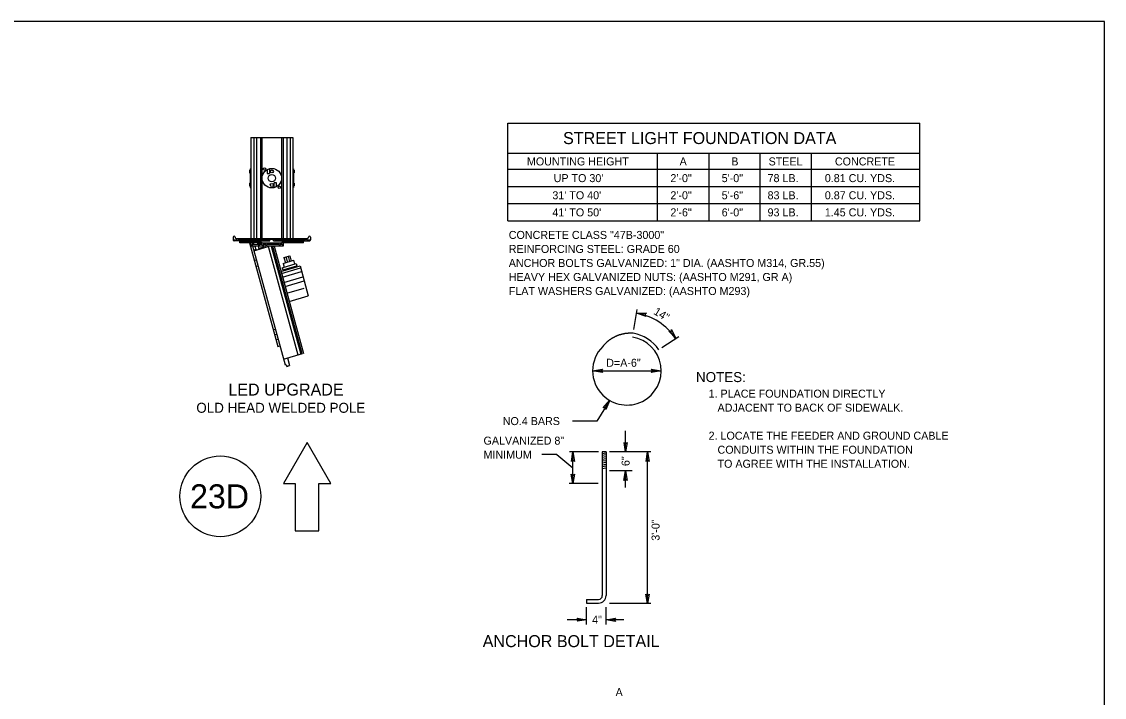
# Model space of a CAD drawing. Extents: x 99968 to 128667, y 90163 to 102182.
# Drawn here: x 121992 to 123613, y 91351 to 92363 of the extents above; entities that cross this region are included whole.
import ezdxf

# ---------------------------------------------------------------- set-up
doc = ezdxf.new("R2010")
doc.units = 0
for name, color, linetype in [('Border Organizer Shape', 7, 'Continuous'), ('Border Prelim Stamp', 7, 'Continuous'), ('RD Standard Plans Active', 7, 'Continuous')]:
    doc.layers.add(name, color=color, linetype=linetype)

msp = doc.modelspace()

# ---------------------------------------------------------------- linework, layer by layer
at = {"layer": 'Border Organizer Shape'}
msp.add_lwpolyline([(120413.5, 90163.3), (123613.2, 90163.3), (123613.2, 92362.9), (120413.5, 92362.9)], close=True, dxfattribs=at)
at = {"layer": 'Border Prelim Stamp'}
msp.add_lwpolyline([(122419.6, 91732.7), (122384.1, 91671.2), (122401.8, 91671.2), (122401.8, 91600.3), (122437.3, 91600.3), (122437.3, 91671.2), (122455.1, 91671.2)], close=True, dxfattribs=at)
msp.add_ellipse((122289.6, 91651.9), major_axis=(-60.5, 0), ratio=0.999984, dxfattribs=at)
at = {"layer": 'RD Standard Plans Active'}
for p, q in [((122720.2, 92211), (123337, 92211)), ((122720.2, 92064.7), (122720.2, 92211)), ((123337, 92064.7), (123337, 92211)), ((122335.5, 92189.2), (122335.5, 92037.9)), ((122335.5, 92189.2), (122398, 92189.2)), ((122339.7, 92189.2), (122339.7, 92037.9)), ((122344, 92189.2), (122344, 92037.9)), ((122349.6, 92189.2), (122349.6, 92037.9)), ((122351.9, 92189.2), (122351.9, 92037.9)), ((122381.2, 92189.2), (122381.2, 92037.9)), ((122383.8, 92189.2), (122383.8, 92037.9)), ((122389.2, 92189.2), (122389.2, 92037.9)), ((122394, 92189.2), (122394, 92037.9)), ((122398, 92189.2), (122398, 92037.9)), ((122720.2, 92166), (123337, 92166)), ((122944.3, 92064.7), (122944.3, 92166)), ((123021.4, 92064.7), (123021.4, 92166)), ((123098, 92064.7), (123098, 92166)), ((123174.7, 92064.7), (123174.7, 92166)), ((122333.1, 92140.2), (122334.1, 92140.2)), ((122333.1, 92140.2), (122333.1, 92136.2)), ((122334.1, 92142.6), (122335.5, 92142.6)), ((122334.1, 92142.6), (122334.1, 92114.2)), ((122359.7, 92141.2), (122359.7, 92135.6)), ((122363.3, 92142.6), (122363.3, 92135.6)), ((122399.3, 92142.6), (122398, 92142.6)), ((122399.3, 92142.6), (122399.3, 92114.2)), ((122400.3, 92140.2), (122399.3, 92140.2)), ((122400.3, 92140.2), (122400.3, 92136.2)), ((122720.2, 92141.7), (123337, 92141.7)), ((122333.1, 92136.2), (122334.1, 92136.2)), ((122359.7, 92135.6), (122363.3, 92135.6)), ((122400.3, 92136.2), (122399.3, 92136.2)), ((122333.1, 92120.9), (122334.1, 92120.9)), ((122333.1, 92120.9), (122333.1, 92116.9)), ((122333.1, 92116.9), (122334.1, 92116.9)), ((122334.1, 92114.2), (122335.5, 92114.2)), ((122370.1, 92114.2), (122370.1, 92121.3)), ((122373.7, 92121.3), (122370.1, 92121.3)), ((122373.7, 92115.6), (122373.7, 92121.3)), ((122399.3, 92114.2), (122398, 92114.2)), ((122400.3, 92120.9), (122399.3, 92120.9)), ((122400.3, 92116.9), (122399.3, 92116.9)), ((122400.3, 92120.9), (122400.3, 92116.9)), ((122720.2, 92116), (123337, 92116)), ((122720.2, 92090.3), (123337, 92090.3)), ((122720.2, 92064.7), (123337, 92064.7)), ((122308.7, 92040.2), (122308.7, 92036.2)), ((122308.7, 92036.2), (122314.5, 92036.2)), ((122319, 92034.4), (122310.3, 92034.4)), ((122314.5, 92037.9), (122418.9, 92037.9)), ((122314.5, 92037.9), (122314.5, 92036.2)), ((122316.7, 92037.9), (122316.7, 92036.2)), ((122316.7, 92036.2), (122362.7, 92036.2)), ((122319, 92031.6), (122319, 92034.4)), ((122333.1, 92031.6), (122319, 92031.6)), ((122320.2, 92034.4), (122363.8, 92034.4)), ((122320.2, 92034.4), (122320.2, 92032.7)), ((122320.2, 92032.7), (122351.3, 92032.7)), ((122333.1, 92031.6), (122375.5, 91876.5)), ((122336, 92031), (122335.4, 92031)), ((122335.4, 92029.3), (122335.4, 92031)), ((122335.4, 92028.7), (122335.4, 92029.3)), ((122335.4, 92028.7), (122336, 92028.7)), ((122336, 92028.7), (122336, 92031)), ((122338, 92027), (122386.7, 91848.9)), ((122338, 92027), (122346.8, 92027)), ((122338.3, 92029.9), (122338.3, 92032.1)), ((122340, 92032.1), (122338.3, 92032.1)), ((122338.3, 92029.9), (122340, 92029.9)), ((122346.8, 92029.3), (122339.7, 92029.3)), ((122340, 92029.9), (122340, 92032.1)), ((122345.1, 92031.6), (122345.1, 92030.5)), ((122350.8, 92031.6), (122345.1, 92031.6)), ((122350.8, 92031.6), (122345.1, 92031.6)), ((122345.1, 92030.5), (122350.8, 92030.5)), ((122346.8, 92029.3), (122346.8, 92027)), ((122347.9, 92029.3), (122347.9, 92027)), ((122352.5, 92029.3), (122347.9, 92029.3)), ((122347.9, 92027), (122352.5, 92027)), ((122350.8, 92031.6), (122350.8, 92030.5)), ((122351.3, 92032.7), (122351.3, 92031.6)), ((122351.9, 92031.6), (122351.3, 92031.6)), ((122351.9, 92031.6), (122351.3, 92031.6)), ((122351.9, 92031), (122351.9, 92031.6)), ((122381.5, 92031), (122351.9, 92031)), ((122352.5, 92029.3), (122352.5, 92027)), ((122353.6, 92029.3), (122353.6, 92027)), ((122357.6, 92029.3), (122353.6, 92029.3)), ((122353.6, 92027), (122357.6, 92027)), ((122357.6, 92029.3), (122357.6, 92027)), ((122358.7, 92029.3), (122358.7, 92027)), ((122377.5, 92029.3), (122358.7, 92029.3)), ((122358.7, 92027), (122377.5, 92027)), ((122362.7, 92036.2), (122362.7, 92037.9)), ((122363.8, 92034.4), (122363.8, 92037.2)), ((122363.8, 92037.2), (122369, 92037.2)), ((122369, 92034.4), (122369, 92037.2)), ((122369, 92034.4), (122413.4, 92034.4)), ((122370.7, 92036.2), (122370.7, 92037.9)), ((122370.7, 92036.2), (122417.4, 92036.2)), ((122377.5, 92029.3), (122377.5, 92027)), ((122382.6, 92029.3), (122378.6, 92029.3)), ((122378.6, 92029.3), (122378.6, 92027)), ((122378.6, 92027), (122382.6, 92027)), ((122381.5, 92032.7), (122381.5, 92031)), ((122381.5, 92032.7), (122413.4, 92032.7)), ((122382.6, 92029.3), (122382.6, 92027)), ((122414.4, 92031.6), (122383.7, 92031.6)), ((122383.7, 92031.6), (122383.7, 92026.5)), ((122413.4, 92034.4), (122413.4, 92032.7)), ((122414.4, 92031.6), (122414.4, 92034.4)), ((122414.4, 92034.4), (122423, 92034.4)), ((122417.4, 92037.9), (122417.4, 92036.2)), ((122418.9, 92037.9), (122418.9, 92036.2)), ((122418.9, 92036.2), (122424.7, 92036.2)), ((122424.7, 92040.2), (122424.7, 92036.2)), ((122342, 92026.5), (122338.2, 92026.5)), ((122339.7, 92020.9), (122342.6, 92021.8)), ((122340, 92019.6), (122361.2, 92026.1)), ((122341.4, 92026.5), (122342.6, 92021.8)), ((122355.4, 92026.5), (122345.7, 92026.5)), ((122346.8, 92026.5), (122346.8, 92023)), ((122346.8, 92023), (122354.8, 92025.5)), ((122354.8, 92025.5), (122354.8, 92026.5)), ((122383.7, 92026.5), (122359.9, 92026.5)), ((122361.1, 92026.5), (122405.6, 91863.6)), ((122365.8, 92026.5), (122410, 91864.9)), ((122367.8, 92026.5), (122411.7, 91865.9)), ((122370, 92026.5), (122414, 91865.9)), ((122384.9, 92009.7), (122393.6, 92012.3)), ((122387.9, 92010.6), (122390.1, 92002.7)), ((122391, 92011.5), (122393.2, 92003.6)), ((122393.6, 92012.3), (122395.8, 92004.3)), ((122340.3, 92005.2), (122343.7, 92006.2)), ((122342.7, 91996.3), (122346.1, 91997.3)), ((122380.4, 91988.5), (122409, 91996.9)), ((122381.2, 91985.8), (122409.9, 91994.3)), ((122382.4, 91994.2), (122403.4, 92000.4)), ((122382.4, 91994.2), (122383.2, 91991.1)), ((122383.2, 91991.1), (122404.3, 91997.3)), ((122383.5, 92000.7), (122399.4, 92005.4)), ((122383.5, 92000.7), (122385.1, 91995)), ((122384.9, 92009.7), (122387.1, 92001.8)), ((122399.4, 92005.4), (122400.9, 91999.7)), ((122401.8, 91996.5), (122402.2, 91994.9)), ((122403.4, 92000.4), (122404.3, 91997.3)), ((122409, 91996.9), (122421.3, 91952)), ((122382.7, 91980.1), (122411.3, 91988.6)), ((122384.8, 91972.4), (122413.4, 91980.8)), ((122386, 91991.9), (122386.4, 91990.2)), ((122386.5, 91966.2), (122415.1, 91974.6)), ((122389.3, 91956.1), (122415.2, 91963.8)), ((122392.7, 91943.5), (122421.3, 91952)), ((122908.7, 91901.9), (122913.7, 91931.8)), ((122368.8, 91901.1), (122372.2, 91902.1)), ((122370.8, 91893.7), (122374.2, 91894.7)), ((122372.9, 91886.2), (122376.3, 91887.2)), ((122950.9, 91874.6), (122976.2, 91891.3)), ((122375.5, 91876.5), (122378.9, 91877.5)), ((122384.4, 91857.4), (122412.8, 91865.7)), ((122386.7, 91848.9), (122388.2, 91849.3)), ((122388.2, 91849.3), (122389, 91846.5)), ((122390.3, 91859.1), (122393.4, 91847.8)), ((122389, 91846.5), (122393.4, 91847.8)), ((122847.1, 91839.9), (122949.7, 91839.9)), ((122896.4, 91718.3), (122896.5, 91750.2)), ((122793.5, 91714.3), (122771, 91714.3)), ((122793.5, 91714.3), (122817.5, 91694.6)), ((122856, 91718.3), (122812.2, 91718.4)), ((122817.5, 91671.1), (122817.6, 91718.4)), ((122861.5, 91718.3), (122861.5, 91699.4)), ((122867.2, 91718.3), (122861.5, 91718.3)), ((122867.2, 91716.6), (122861.5, 91715.6)), ((122867.2, 91713.8), (122861.5, 91712.9)), ((122867.2, 91711), (122861.5, 91710.1)), ((122867.1, 91708.2), (122861.5, 91707.3)), ((122867.1, 91705.3), (122861.5, 91704.4)), ((122867.1, 91702.6), (122861.5, 91701.6)), ((122867.2, 91718.3), (122867.2, 91699.4)), ((122934.3, 91718.3), (122872.4, 91718.3)), ((122929.2, 91491.2), (122929.4, 91718.3)), ((122867.1, 91699.7), (122861.5, 91698.8)), ((122861.5, 91699.4), (122861.5, 91503.3)), ((122867.1, 91696.9), (122861.5, 91696)), ((122867.1, 91694), (122861.5, 91693.1)), ((122867.2, 91699.4), (122867.2, 91503.3)), ((122906.5, 91689.9), (122872.4, 91690)), ((122896.4, 91664.9), (122896.4, 91689.9)), ((122855.4, 91671), (122812.1, 91671.1)), ((122837.9, 91497.6), (122855.9, 91497.6)), ((122837.9, 91497.6), (122837.9, 91492)), ((122837.9, 91492), (122855.9, 91492)), ((122837.9, 91460.1), (122837.9, 91485.8)), ((122867.2, 91460.1), (122867.2, 91485.8)), ((122934.2, 91491.2), (122872.2, 91491.3)), ((122837.9, 91467.1), (122808.9, 91467.1)), ((122893.9, 91467), (122867.2, 91467))]:
    msp.add_line(p, q, dxfattribs=at)
for points in [[(122927, 91921.3), (122912.8, 91926.2), (122927.8, 91926.2), (122925.1, 91924.1)], [(122965.3, 91901.8), (122971.4, 91888.1), (122961.1, 91899.1), (122964.5, 91898.5)], [(122862, 91837.4), (122847.1, 91839.9), (122862, 91842.4), (122859.6, 91839.9)], [(122862, 91837.4), (122847.1, 91839.9), (122862, 91842.4), (122859.6, 91839.9)], [(122934.9, 91842.4), (122949.7, 91839.9), (122934.9, 91837.4), (122937.2, 91839.9)], [(122934.9, 91842.4), (122949.7, 91839.9), (122934.9, 91837.4), (122937.2, 91839.9)], [(122862.7, 91784.4), (122872.6, 91795.7), (122867, 91781.7), (122866.1, 91785)], [(122862.7, 91784.4), (122872.6, 91795.7), (122867, 91781.7), (122866.1, 91785)], [(122898.8, 91732.4), (122896.4, 91718.3), (122894.1, 91732.4), (122896.4, 91730.2)], [(122815.2, 91704.3), (122817.6, 91718.4), (122819.9, 91704.3), (122817.6, 91706.5)], [(122927, 91704.2), (122929.4, 91718.3), (122931.8, 91704.2), (122929.4, 91706.4)], [(122894, 91675.8), (122896.4, 91689.9), (122898.8, 91675.8), (122896.4, 91678)], [(122819.9, 91685.2), (122817.5, 91671.1), (122815.1, 91685.2), (122817.5, 91683)], [(122931.6, 91505.3), (122929.2, 91491.2), (122926.9, 91505.3), (122929.2, 91503.1)], [(122823.8, 91469.5), (122837.9, 91467.1), (122823.8, 91464.7), (122826, 91467.1)], [(122881.3, 91464.6), (122867.2, 91467), (122881.3, 91469.4), (122879.1, 91467)]]:
    msp.add_lwpolyline(points, close=True, dxfattribs=at)
msp.add_lwpolyline([(122872.6, 91795.7), (122853.5, 91764.6), (122817.1, 91764.6)], dxfattribs=at)
for centre, radius in [((122366.7, 92128.4), 14.6), ((122355.7, 92142.1), 1.9), ((122366.7, 92138.5), 2.32), ((122366.7, 92128.4), 5.6), ((122366.7, 92118.3), 2.32), ((122377.9, 92114.6), 1.9)]:
    msp.add_circle(centre, radius, dxfattribs=at)
for centre, radius, start, end in [((122310.2, 92040), 1.5, 3.6779, 171.8995), ((122310.4, 92036.1), 1.68, 177.9088, 268.1191), ((122314.1, 92040.3), 2.45, 184.1221, 279.1982), ((122340.1, 92024.3), 5.01, 94.1605, 178.5017), ((122419.3, 92040.3), 2.45, 260.634, 355.8779), ((122423.2, 92040), 1.5, 8.1005, 176.3221), ((122423, 92036.1), 1.73, 270.4986, 0.7089), ((122898.4, 91839.9), 87.4, 33.4099, 80.5536), ((122898.4, 91839.9), 51.3, 224.9925, 80.5568), ((122898.4, 91839.9), 57, 33.4279, 80.5568), ((122898.4, 91839.9), 51.3, 134.9925, 224.9925), ((122855.9, 91503.3), 5.68, 270, 360), ((122855.9, 91503.3), 11.4, 270, 360)]:
    msp.add_arc(centre, radius, start, end, dxfattribs=at)
msp.add_spline([(122907.8, 91896.2), (122906.9, 91896.2), (122906.2, 91896.3), (122905.4, 91896.3), (122904.6, 91896.3), (122903.8, 91896.3), (122903, 91896.2), (122902.2, 91896.2), (122901.4, 91896.2), (122900.6, 91896.1), (122899.8, 91896), (122899, 91896), (122898.2, 91895.9), (122897.5, 91895.8), (122896.6, 91895.7), (122895.9, 91895.7), (122895.1, 91895.5), (122894.4, 91895.4), (122893.5, 91895.2), (122892.7, 91895), (122892, 91894.8), (122891.2, 91894.7), (122890.4, 91894.5), (122889.7, 91894.3), (122888.9, 91894), (122888.1, 91893.8), (122887.3, 91893.7), (122886.6, 91893.4), (122885.9, 91893.1), (122885.1, 91892.8), (122884.3, 91892.6), (122883.6, 91892.2), (122882.9, 91891.9), (122882.1, 91891.6), (122881.4, 91891.3), (122880.7, 91890.9), (122879.9, 91890.5), (122879.3, 91890.2), (122878.6, 91889.8), (122877.8, 91889.5), (122877.2, 91889.1), (122876.5, 91888.7), (122875.7, 91888.3), (122875.1, 91887.9), (122874.5, 91887.4), (122873.8, 91887), (122873.1, 91886.5), (122872.5, 91886.1), (122871.8, 91885.6), (122871.2, 91885.2), (122870.5, 91884.6), (122870, 91884.2), (122869.4, 91883.6), (122868.7, 91883.2), (122868.2, 91882.6), (122867.5, 91882.1), (122867, 91881.5), (122866.4, 91881), (122865.9, 91880.4), (122865.3, 91879.8), (122864.7, 91879.2), (122864.3, 91878.7), (122863.7, 91878.1), (122863.2, 91877.4), (122862.6, 91876.9), (122862.2, 91876.2)], degree=3, dxfattribs=at)

# ---------------------------------------------------------------- texts
at = {"layer": 'Border Prelim Stamp'}
msp.add_text('23D', height=36, dxfattribs=at).set_placement((122244.3, 91633.9))
at = {"layer": 'RD Standard Plans Active'}
for s, height, rotation, p in [('STREET LIGHT FOUNDATION DATA', 18, 360, (122802.8, 92179.5)), ('MOUNTING HEIGHT', 12, 360, (122748.7, 92147.5)), ('A', 12, 360, (122977.3, 92147.5)), ('B', 12, 360, (123054.7, 92147.5)), ('STEEL', 12, 360, (123110.5, 92147.5)), ('CONCRETE', 12, 360, (123209.8, 92147.5)), ("UP TO 30'", 12, 360, (122788.7, 92122.5)), ('2\'-0"', 12, 360, (122963.5, 92122.5)), ('5\'-0"', 12, 360, (123040.3, 92122.5)), ('78 LB.', 12, 360, (123109, 92122.5)), ('0.81 CU. YDS.', 12, 360, (123194.7, 92122.5)), ("31' TO 40'", 12, 360, (122786.8, 92096.8)), ('2\'-0"', 12, 360, (122963.5, 92096.8)), ('5\'-6"', 12, 360, (123040.3, 92096.8)), ('83 LB.', 12, 360, (123109, 92096.8)), ('0.87 CU. YDS.', 12, 360, (123194.7, 92096.8)), ("41' TO 50'", 12, 360, (122786.8, 92071.2)), ('2\'-6"', 12, 360, (122963.5, 92071.2)), ('6\'-0"', 12, 360, (123040.3, 92071.2)), ('93 LB.', 12, 360, (123109, 92071.2)), ('1.45 CU. YDS.', 12, 360, (123194.7, 92071.2)), ('CONCRETE CLASS "47B-3000"', 12, 360, (122721.5, 92037.4)), ('REINFORCING STEEL: GRADE 60', 12, 360, (122721.5, 92016.4)), ('ANCHOR BOLTS GALVANIZED: 1" DIA. (AASHTO M314, GR.55)', 12, 360, (122721.5, 91995.4)), ('HEAVY HEX GALVANIZED NUTS: (AASHTO M291, GR A)', 12, 360, (122721.5, 91974.4)), ('FLAT WASHERS GALVANIZED: (AASHTO M293)', 12, 360, (122721.5, 91953.4)), ('14"', 12, 328.8322, (122937.3, 91925.5)), ('D=A-6"', 12, 359.9925, (122867.4, 91845.9)), ('NOTES:', 15, 360, (123001.8, 91823)), ('1. PLACE FOUNDATION DIRECTLY', 12, 360, (123020.7, 91799.7)), ('   ADJACENT TO BACK OF SIDEWALK.', 12, 360, (123020.7, 91778.7)), ('NO.4 BARS ', 12, 0.0262, (122712.5, 91758.6)), ('GALVANIZED 8"', 12, 360, (122683.7, 91729.3)), ('2. LOCATE THE FEEDER AND GROUND CABLE      ', 12, 360, (123020.7, 91736.7)), ('MINIMUM ', 12, 360, (122683.7, 91708.3)), ('   CONDUITS WITHIN THE FOUNDATION', 12, 360, (123020.7, 91715.7)), ('6"', 12, 90, (122902.4, 91697.2)), ('   TO AGREE WITH THE INSTALLATION.', 12, 360, (123020.7, 91694.7)), ('3\'-0"', 12, 90, (122947.3, 91585.4)), ('4"', 12, 360, (122846.3, 91461.1)), ('ANCHOR BOLT DETAIL', 18, 360, (122682.5, 91426)), ('A', 12, 360, (122881.4, 91352.6))]:
    msp.add_text(s, height=height, rotation=rotation, dxfattribs=at).set_placement(p)
for s, height, p in [('LED UPGRADE', 18, (122301.7, 91802.8)), ('OLD HEAD WELDED POLE', 15, (122253.7, 91777))]:
    msp.add_text(s, height=height, dxfattribs=at).set_placement(p)

doc.saveas('drawing.dxf')
